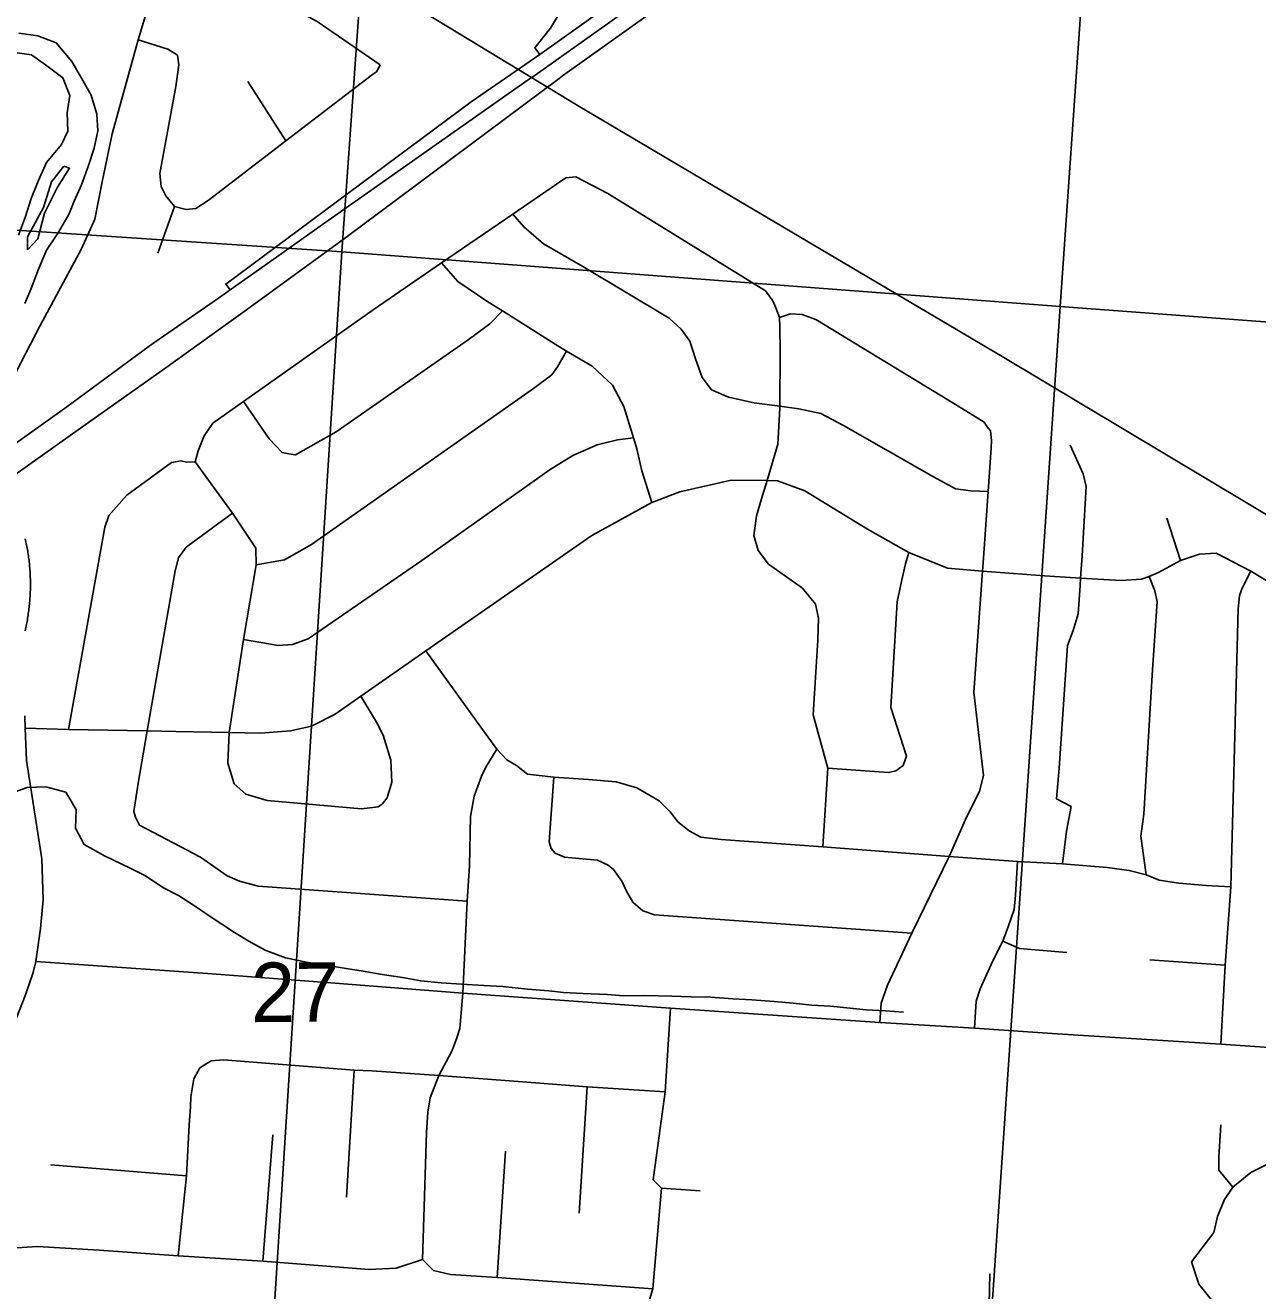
# Model space of a CAD drawing. Extents: x 114843 to 284848, y 317643 to 566895.
# Drawn here: x 244131 to 248717, y 371163 to 375870 of the extents above; entities that cross this region are included whole.
import ezdxf

# ---------------------------------------------------------------- set-up
doc = ezdxf.new("R2010")
doc.units = 0
for name, color, linetype in [('GM_X_City_Street', 7, 'Continuous'), ('GM_X_County_Road', 7, 'Continuous'), ('GM_X_Interchange_Ramps', 7, 'Continuous'), ('GM_X_Interstate_Route', 7, 'Continuous'), ('GM_X_Interstate_Shield', 7, 'Continuous'), ('GM_X_Major_River', 7, 'Continuous'), ('GM_X_Minor_River', 7, 'Continuous'), ('GM_X_Rail_Line', 7, 'Continuous'), ('GM_X_Section', 7, 'Continuous'), ('GM_X_Section_Text', 7, 'Continuous')]:
    doc.layers.add(name, color=color, linetype=linetype)

msp = doc.modelspace()

# ---------------------------------------------------------------- linework, layer by layer
at = {"layer": 'GM_X_City_Street'}
for p, q in [((244959.1, 375661.4), (245100.8, 375440.4)), ((244623.6, 375022.5), (244685.7, 375196)), ((248430.1, 373879.3), (248379.2, 374037.2)), ((248315.2, 372394.1), (248595.7, 372374.5)), ((245326, 371511.8), (245354.3, 371983.8)), ((246191.8, 371451.2), (246222, 371922.3)), ((245015.2, 371272.9), (245051.6, 371743.3)), ((245886.5, 371212.2), (245917.4, 371682.7)), ((244226.3, 371631.2), (244731.1, 371590.8)), ((246498.1, 371544.8), (246641.8, 371534.4)), ((247712.5, 370867.8), (247720.3, 371226.5))]:
    msp.add_line(p, q, dxfattribs=at)
for points in [[(244635.6, 376098.2), (244903.7, 376006.8), (245152, 375919.4), (245217.5, 375884.5), (245450.9, 375723)], [(244550.9, 375816.8), (244661.3, 375781.5), (244696.9, 375759), (244702.4, 375722.9), (244691.4, 375642.9), (244631.4, 375319), (244636.7, 375270.8), (244654.2, 375236.5), (244685.7, 375196)], [(244685.7, 375196), (244729.5, 375185.4), (244765.4, 375188.9), (244811.7, 375218.4), (245100.8, 375440.4), (245422.5, 375687.3), (245438.4, 375697.6), (245450.9, 375723)], [(244763.3, 374247.1), (244773.8, 374287), (244796.4, 374342.8), (244829, 374390.5), (244942.5, 374470.7), (245425.2, 374811.5), (245680.2, 374986.3), (245945.6, 375168.2), (246107.8, 375279.5), (246142.1, 375303.1), (246180.1, 375306.6), (246299, 375244.9), (246885.2, 374882.5), (246912.6, 374846.1), (246924.3, 374819.8), (246937.8, 374783.6)], [(245945.6, 375168.2), (245986, 375120.8), (246059.1, 375057.7), (246205.7, 374973.6), (246526.6, 374781), (246571.9, 374740.3), (246603.3, 374695.8), (246624.4, 374629.4), (246649.5, 374560.9), (246684.8, 374514.4), (246748.3, 374487.5), (246843.9, 374466.2), (246939.4, 374453.3), (247009.2, 374444), (247090.9, 374426.9), (247176.1, 374381.7), (247511, 374190.9), (247592.2, 374145.7), (247650, 374139), (247714.4, 374136)], [(245680.2, 374986.3), (245739.9, 374917.6), (245852.7, 374841.9), (245906.1, 374808.3), (246102.2, 374684.3), (246145.5, 374658.7), (246240.9, 374602.4), (246315.8, 374531.3), (246358.7, 374452.5), (246394.2, 374336.2), (246406.5, 374295.6), (246425.5, 374213.2), (246462.5, 374094.8)], [(245111, 374276.5), (245136.9, 374272.2), (245287.7, 374358.4), (245779.1, 374700.6), (245859.7, 374759.7), (245906.1, 374808.3)], [(247098.5, 372815), (247117.2, 373106.9), (247062.5, 373305), (247080, 373583.3), (247083.1, 373665.5), (247071.8, 373717.7), (247022.6, 373776.5), (246896.1, 373866.3), (246858.8, 373916.9), (246841.5, 373973.2), (246852.4, 374045.2), (246871.2, 374109.1), (246891.5, 374177), (246931.7, 374312.7), (246939.4, 374444.9), (246939.4, 374453.3), (246940.1, 374655.3), (246939.3, 374747.5), (246937.8, 374783.6)], [(246937.8, 374783.6), (246977.9, 374797.1), (247021.7, 374794.5), (247073.4, 374775.8), (247598.2, 374456.3), (247699.2, 374394.8), (247711, 374376.6), (247722.8, 374362.4)], [(244989.9, 373864), (245095.9, 373882), (245196.4, 373938.7), (246022.2, 374519.1), (246090.8, 374570.3), (246111.1, 374600.1), (246145.5, 374658.7)], [(245111, 374276.5), (245087, 374280.9), (245037.8, 374331.6), (244942.5, 374470.7)], [(247310.7, 372161.1), (247316.2, 372233.2), (247339.2, 372300.2), (247429.8, 372492.8), (247568.4, 372778.5), (247629.9, 372916.1), (247682.1, 373021.5), (247696.4, 373079.8), (247660.3, 373389.3), (247693.2, 373840.2), (247696.7, 373887.8), (247714.4, 374136), (247725.9, 374298.3), (247726.3, 374326.3), (247722.8, 374362.4)], [(244942.5, 373585.7), (245071.9, 373563.7), (245125.8, 373567), (245184, 373588.2), (245606.8, 373879.3), (246084.2, 374217.7), (246168.7, 374270.6), (246259.1, 374309.5), (246335.1, 374328.6), (246394.2, 374336.2)], [(247990.5, 372751.2), (248005.2, 372872.8), (248022.8, 372965), (247968.6, 372992.5), (247978.1, 373106.6), (248009.9, 373563.1), (248030.6, 373618.9), (248049.3, 373680.8), (248056.7, 373786.9), (248058.3, 373814.3), (248063.5, 373897.4), (248079.4, 374155.4), (248068, 374201.6), (248019.4, 374308.5)], [(244291.5, 373251.3), (244426.8, 374003), (244441.4, 374046.9), (244508.2, 374122.2), (244675.4, 374244.2), (244709.4, 374249.8), (244731.3, 374245.5), (244763.3, 374247.1)], [(244890, 373240.2), (244942.5, 373585.7), (244989.9, 373864), (244988.7, 373925.5), (244901.7, 374055.2), (244763.3, 374247.1)], [(244130.9, 373255.4), (244291.5, 373251.3), (244584.3, 373246), (244690.5, 373244), (244890, 373240.2), (245005.8, 373237.9), (245117.7, 373246.4), (245195.7, 373263.5), (245284.1, 373308.4), (245380.1, 373375.5), (245621.8, 373543.4), (246238.8, 373973.1), (246462.5, 374094.8), (246566.2, 374135.2), (246758.3, 374178.7), (246891.5, 374177), (246930, 374176.5), (247031.3, 374139), (247265, 373995.7), (247419, 373908.9), (247562.5, 373851.5), (247693.2, 373840.2), (247726, 373837.4), (247923.4, 373822.7), (248058.3, 373814.3), (248208.6, 373805), (248284.5, 373810), (248313.7, 373820.4), (248347.9, 373834.4), (248430.1, 373879.3)], [(244540.7, 372925.4), (244535, 372945.5), (244550.3, 373051.5), (244584.3, 373246), (244688.2, 373841.3), (244700.8, 373889.2), (244729.3, 373928.9), (244901.7, 374055.2)], [(247397.6, 373116.7), (247410.3, 373151.5), (247352.2, 373333.3), (247375.3, 373725.8), (247392.3, 373807.7), (247407, 373867.6), (247419, 373908.9)], [(248430.1, 373879.3), (248501.2, 373903.3), (248563.2, 373906.5), (248691.9, 373840.4), (248996.2, 373656.1), (249486.1, 373345.3)], [(248580.5, 372080), (248595.7, 372374.5), (248617.1, 372665.4), (248644.3, 373699), (248649, 373749.1), (248659.3, 373777), (248691.9, 373840.4)], [(248302.5, 372710.9), (248282.2, 372854.1), (248293.2, 372936.2), (248326.1, 373472.8), (248343.3, 373727), (248333.8, 373767.2), (248313.7, 373820.4)], [(245621.8, 373543.4), (245832.3, 373251.1), (245885.2, 373178.2), (245922.6, 373137.7), (245958.3, 373117.1), (246000.1, 373084.9), (246098.2, 373073.4), (246226.8, 373064.8), (246330.2, 373056), (246406.7, 373034), (246489.6, 372986), (246530.6, 372945.1), (246559.6, 372907.5), (246601.5, 372873.9), (246645, 372850.8), (246720.6, 372841.8), (247098.5, 372815), (247568.4, 372778.5), (247822.9, 372759.5), (247990.5, 372751.2), (248156.4, 372737.6), (248239, 372726.9), (248302.5, 372710.9), (248350.4, 372690.4), (248424.2, 372678.8), (248525.9, 372670.8), (248617.1, 372665.4)], [(245459.5, 372973.4), (245477.7, 372997.2), (245494.4, 373055.1), (245491.5, 373137.3), (245462.8, 373229.9), (245437.4, 373278.3), (245380.1, 373375.5)], [(244890, 373240.2), (244884.6, 373125.3), (244907.6, 373048.8), (244951, 373010.2), (245030.5, 372987.1), (245381.4, 372956.4), (245443.4, 372963.6), (245459.5, 372973.4)], [(245608.5, 371278.8), (245624.3, 371751.3), (245628.9, 371826.9), (245637, 371881), (245669.6, 371963.5), (245717.6, 372054.1), (245735.7, 372100.2), (245747.4, 372138.5), (245758.5, 372269.7), (245775.2, 372611.9), (245783.8, 372743.9), (245788.2, 372927), (245801.1, 373003), (245828, 373076.8), (245844.5, 373110.6), (245885.2, 373178.2)], [(247117.2, 373106.9), (247343, 373091.1), (247369.9, 373096.6), (247397.6, 373116.7)], [(246102.9, 372791.3), (246088, 372808.6), (246080.9, 372832.8), (246098.2, 373073.4)], [(244540.7, 372925.4), (244556.3, 372895.1), (244782.6, 372776.6), (244882, 372706.1), (244928.2, 372687.3), (244996.9, 372667.9), (245775.2, 372611.9)], [(246102.9, 372791.3), (246137.7, 372776), (246260.2, 372764.7), (246300.3, 372745.9), (246319.5, 372730.4), (246351.1, 372686.4), (246367.8, 372650), (246391.6, 372608.5), (246429.1, 372576.7), (246472.6, 372561.3), (247429.8, 372492.8)], [(247663.3, 372139.4), (247669.5, 372240.1), (247684, 372286.3), (247731, 372389.9), (247768.6, 372463.1), (247789.9, 372520.5), (247811.2, 372581.5), (247816, 372634.4), (247822.9, 372759.5)], [(247768.6, 372463.1), (247830.5, 372435.7), (248006.8, 372421.4)], [(244170.3, 372388.5), (244809.1, 372343.6), (245267.8, 372308.7), (245758.5, 372269.7), (246531.6, 372214.5), (247310.7, 372161.1), (247663.3, 372139.4), (247970.8, 372119), (248580.5, 372080), (248923.6, 372057.3)], [(246438.1, 370983), (246430.7, 371053.1), (246466.5, 371170.7), (246498.1, 371544.8), (246467.4, 371575.6), (246512.1, 371902.7), (246531.6, 372214.5)], [(248785.3, 370695.5), (248784.9, 370815.8), (248779.5, 370832.7), (248763.8, 370882.2), (248726.6, 370940.7), (248665.7, 371011.7), (248592.2, 371082), (248555.3, 371117.3), (248498.3, 371188.2), (248471.4, 371270.7), (248553.4, 371380.1), (248568.2, 371438.8), (248593.4, 371502.8), (248624.3, 371548.2), (248691.6, 371602.5), (248821.4, 371667.7), (248861.1, 371699.2), (248888.5, 371744.6), (248906.4, 371784.6), (248908.7, 371837.6), (248923.6, 372057.3)], [(244780.4, 371991.8), (244822.8, 372018.1), (244868.8, 372021.9), (245354.3, 371983.8), (245420.3, 371980.8), (245669.6, 371963.5), (245932.8, 371944.5), (246222, 371922.3), (246512.1, 371902.7)], [(244699.8, 371292.6), (244731.1, 371590.8), (244741.2, 371780.5), (244745, 371847.4), (244747.4, 371883.9), (244757.7, 371951.7), (244780.4, 371991.8)], [(248624.3, 371548.2), (248572.6, 371611.2), (248573.1, 371659.8), (248580.1, 371780.5)], [(244028.8, 371305.7), (244099.9, 371322.7), (244176.3, 371327.6), (244405.6, 371313.7), (244699.8, 371292.6), (245015.2, 371272.9), (245410.4, 371242.2), (245510.8, 371247), (245608.5, 371278.8)], [(245608.5, 371278.8), (245649.6, 371238.3), (245713.4, 371224), (245886.5, 371212.2), (246466.5, 371170.7)]]:
    msp.add_lwpolyline(points, dxfattribs=at)
at = {"layer": 'GM_X_County_Road'}
for points in [[(244078.3, 374545.3), (244185.9, 374754.1), (244339.4, 375039.4), (244389.2, 375149.8), (244416.9, 375288.3), (244454.6, 375466.9), (244550.9, 375816.8), (244635.6, 376098.2)], [(244098.1, 372178.7), (244131.3, 372264), (244160.2, 372346.7), (244170.3, 372388.5), (244186.8, 372510.1), (244196.9, 372617), (244192.3, 372769.7), (244135.5, 373135.4), (244130.9, 373255.4), (244129.1, 373301.9)]]:
    msp.add_lwpolyline(points, dxfattribs=at)
at = {"layer": 'GM_X_Interchange_Ramps'}
for points in [[(245858.8, 376637.8), (245851.8, 376622.4), (245892.3, 376603.1), (245938.2, 376575.2), (245982.6, 376541.1), (246026.2, 376498.2), (246058.3, 376458.5), (246082.3, 376422.1), (246100.8, 376388.3), (246135.1, 376338.8), (246155.2, 376283.7), (246169.4, 376232.6), (246175.8, 376169.6), (246174.2, 376110.4), (246168.7, 376055.2), (246156.3, 376004.8), (246139.8, 375960.4), (246115.6, 375909), (246085.4, 375859.5), (246026.8, 375786.1), (246045.2, 375762)], [(246848.7, 376333.4), (246697.2, 376226.9), (246045.2, 375762), (245789.5, 375585.4), (244876.7, 374908), (244893.6, 374885.9)]]:
    msp.add_lwpolyline(points, dxfattribs=at)
at = {"layer": 'GM_X_Interstate_Route'}
msp.add_line((246448.8, 375983.6), (246019.2, 375679.1), dxfattribs=at)
for points in [[(248739.6, 378624.6), (248665.9, 378446.3), (248574.6, 378254.5), (248460.4, 378038.3), (248348.3, 377846.4), (248217.7, 377642.7), (248022.8, 377364.5), (247895.5, 377200.3), (247742.8, 377012.7), (247565.9, 376827.8), (247485.9, 376746.2), (247378.3, 376643), (247216.7, 376495.9), (247058.4, 376362.1), (246811.6, 376172.1), (246539.6, 375974.9), (246129.8, 375681.9), (246117.2, 375672.5)], [(246117.2, 375672.5), (245318.9, 375077.3), (244953.6, 374811.7), (244649.5, 374594.1), (244345, 374377.6), (244083.5, 374191.7), (244030.8, 374154), (243699.1, 373916.9), (243435.9, 373725.5), (243025.7, 373431), (242751.3, 373237.3), (242364.9, 372955.4), (242031.5, 372702.7), (241656.1, 372407.4), (241119.6, 371964.8)], [(246019.2, 375679.1), (246014.9, 375676.1), (245928.4, 375615.4)], [(245928.4, 375615.4), (245236.6, 375129.8), (245065.1, 375007.8)], [(245065.1, 375007.8), (244893.6, 374885.9), (244850.4, 374856)], [(244850.4, 374856), (244612.9, 374692), (244591.6, 374676.4)], [(244591.6, 374676.4), (244284.9, 374451.7), (244023.5, 374265.8), (243639.1, 373991), (243375.9, 373799.6), (242965.7, 373505.1), (242691.3, 373311.4), (242304.8, 373029.5), (241971.5, 372776.9), (241596, 372481.5), (241059.5, 372038.9), (240587.7, 371625.3), (240185.3, 371253.9), (239811.9, 370901.7), (239697.5, 370792.7)]]:
    msp.add_lwpolyline(points, dxfattribs=at)
at = {"layer": 'GM_X_Interstate_Shield'}
msp.add_lwpolyline([(244130, 373618.2), (244131.4, 373624), (244132.6, 373629.8), (244133.9, 373635.6), (244135.1, 373641.4), (244136.2, 373647.2), (244137.3, 373653), (244138.4, 373658.8), (244139.4, 373664.6), (244140.3, 373670.5), (244141.3, 373676.3), (244142.1, 373682.1), (244142.9, 373687.9), (244143.7, 373693.8), (244144.5, 373699.6), (244145.1, 373705.4), (244145.8, 373711.3), (244146.4, 373717.1), (244146.9, 373722.9), (244147.4, 373728.8), (244147.9, 373734.6), (244148.3, 373740.4), (244148.7, 373746.3), (244149, 373752.1), (244149.3, 373757.9), (244149.5, 373763.8), (244149.7, 373769.6), (244149.8, 373775.4), (244149.9, 373781.3), (244150, 373787.1), (244150, 373792.9), (244149.9, 373798.7), (244149.8, 373804.6), (244149.7, 373810.4), (244149.5, 373816.2), (244149.3, 373822), (244149, 373827.8), (244148.7, 373833.6), (244148.4, 373839.4), (244148, 373845.2), (244147.5, 373850.9), (244147, 373856.7), (244146.5, 373862.5), (244145.9, 373868.3), (244145.3, 373874), (244144.6, 373879.8), (244143.9, 373885.5), (244143.2, 373891.3), (244142.4, 373897), (244141.5, 373902.7), (244140.6, 373908.4), (244139.7, 373914.2), (244138.7, 373919.9), (244137.7, 373925.6), (244136.7, 373931.2), (244135.6, 373936.9), (244134.4, 373942.6), (244133.2, 373948.3), (244132, 373953.9), (244130.7, 373959.6)], dxfattribs=at)
at = {"layer": 'GM_X_Major_River'}
for points in [[(244107.3, 375840.9), (244177.3, 375831.3), (244245.3, 375805.6), (244303.6, 375735.8), (244339.9, 375673.9), (244376.2, 375610), (244396.6, 375540), (244400.9, 375477.9), (244387.3, 375413.7), (244365.6, 375349.4), (244340.1, 375277.1), (244312.4, 375216.8), (244292.7, 375166.6), (244251.2, 375094.3), (244209.5, 375033.9), (244180, 374963.6), (244152.4, 374891.3), (244128.7, 374835)], [(244081.7, 375770.6), (244153.7, 375761), (244205.8, 375723.2), (244270, 375675.5), (244296.3, 375609.5), (244286.7, 375545.3), (244289.1, 375477.2), (244265.4, 375427), (244209.8, 375360.5), (244178.2, 375290.2), (244152.6, 375225.9), (244131, 375159.7), (244105.4, 375089.4)], [(244273.8, 375346.9), (244228.2, 375288.5), (244198.7, 375192.1), (244167, 375135.8), (244139.4, 375083.6), (244139.6, 375035.5)], [(244139.6, 375035.5), (244177.4, 375075.8), (244202.8, 375172.1), (244250.2, 375268.6), (244295.8, 375339), (244273.8, 375346.9)]]:
    msp.add_lwpolyline(points, dxfattribs=at)
at = {"layer": 'GM_X_Minor_River'}
msp.add_lwpolyline([(244071.9, 373011.7), (244137.8, 373035.8), (244207.7, 373037.9), (244281.6, 373017.9), (244319.6, 372953.8), (244317.6, 372883.7), (244349.7, 372823.6), (244425.6, 372781.6), (244521.5, 372735.6), (244575.4, 372707.6), (244645.3, 372661.6), (244701.3, 372633.6), (244757.2, 372597.6), (244815.2, 372557.6), (244909.1, 372495.6), (244963, 372463.6), (245023, 372429.6), (245098.9, 372401.6), (245176.8, 372385.7), (245264.6, 372371.8), (245324.6, 372361.8), (245388.5, 372351.9), (245458.4, 372339.9), (245534.3, 372328), (245602.2, 372316), (245678, 372308.1), (245753.9, 372304.2), (245837.8, 372298.3), (245907.7, 372294.4), (245999.5, 372284.4), (246079.4, 372278.5), (246133.3, 372272.6), (246207.2, 372268.6), (246297.1, 372264.7), (246357, 372260.8), (246436.9, 372260.9), (246536.7, 372259), (246608.6, 372257.1), (246682.4, 372255.2), (246764.3, 372249.3), (246834.2, 372245.3), (246918.1, 372239.4), (246988, 372233.5), (247057.9, 372225.6), (247127.8, 372221.6), (247187.7, 372215.7), (247259.6, 372207.8), (247331.5, 372203.8), (247399.3, 372199.9)], dxfattribs=at)
at = {"layer": 'GM_X_Rail_Line'}
msp.add_lwpolyline([(250508.7, 372998), (247766.3, 374638.2), (246195.1, 375567.8), (245437.2, 376027.6), (245090.6, 376222.4), (244780.5, 376326.4), (244598.6, 376352.8), (244209.5, 376384.3), (241175.5, 376619.7), (239126, 376782.8), (237186, 376936.8), (236633, 376943.8), (236087.9, 376906.7), (235729, 376838.1), (235500.2, 376784.4), (235156.1, 376700.1), (234744.8, 376558.4), (233651.7, 376170.5), (229917.7, 374911.8), (224941.6, 373260.9), (221439, 372074.3)], dxfattribs=at)
at = {"layer": 'GM_X_Section'}
for points in [[(243012.2, 380536.2), (245687.3, 380353), (245308.4, 375027.2), (242624.4, 375205.9)], [(245687.3, 380353), (248354.5, 380164.5), (247982.7, 374824.2), (245308.4, 375027.2)], [(248354.5, 380164.5), (251069.4, 379973.5), (250731.5, 374618.9), (247982.7, 374824.2)], [(242624.4, 375205.9), (245308.4, 375027.2), (244964.1, 369640.7), (242304.8, 369841.8)], [(245308.4, 375027.2), (247982.7, 374824.2), (247615.2, 369437.9), (244964.1, 369640.7)], [(247982.7, 374824.2), (250731.5, 374618.9), (250384.4, 369240.7), (247753.2, 369434.4), (247615.2, 369437.9)]]:
    msp.add_lwpolyline(points, close=True, dxfattribs=at)

# ---------------------------------------------------------------- texts
at = {"layer": 'GM_X_Section_Text'}
msp.add_text('27', height=221.02, rotation=0.4145, dxfattribs=at).set_placement((244971.3, 372162.1))

doc.saveas('drawing.dxf')
